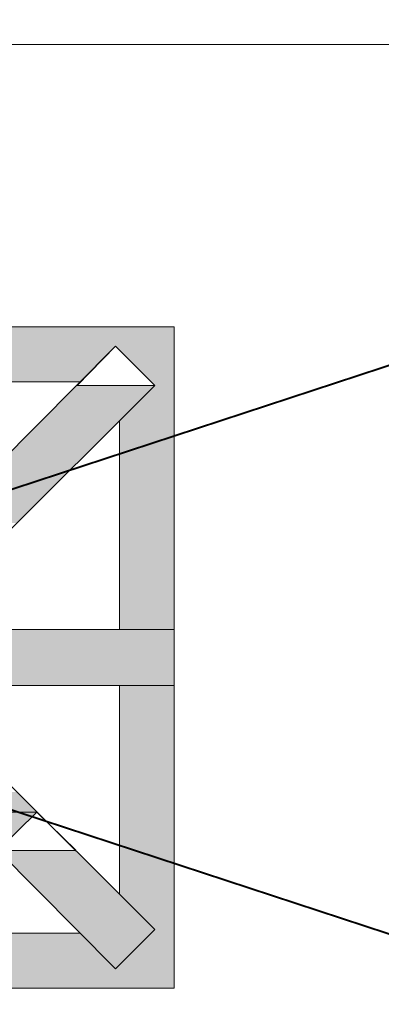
# Model space of a CAD drawing. Extents: x 3940905 to 4145695, y 925352 to 1109797.
# Tile 1026 of 1056: x 4066862 to 4067054, y 1099594 to 1100115. Entities that reach past the tile are written whole.
import ezdxf

# ---------------------------------------------------------------- set-up
doc = ezdxf.new("R2010")
doc.units = 0
doc.header["$LTSCALE"] = 750
doc.header["$MEASUREMENT"] = 0
doc.linetypes.add('DASHED', pattern=[0.75, 0.5, -0.25])
doc.layers.add('CKD Equipments', color=252, linetype='CONTINUOUS', lineweight=0)
doc.layers.add('CKD-Hood', color=1, linetype='CONTINUOUS')

msp = doc.modelspace()

# ---------------------------------------------------------------- hatches: boundary and pattern name
at = {"layer": 'CKD Equipments', "true_color": 0xffffff}
h = msp.add_hatch(color=7, dxfattribs=at)
h.paths.add_polyline_path([(4066783.92, 1099942.02), (4066944.2, 1099952.2), (4066783.92, 1099952.2)])
h.paths.add_polyline_path([(4066944.2, 1099942.02), (4066783.92, 1099942.02), (4066944.2, 1099952.2)])
h = msp.add_hatch(color=7, dxfattribs=at)
h.paths.add_polyline_path([(4066783.92, 1099923.19), (4066913.16, 1099942.02), (4066783.92, 1099942.02)])
h.paths.add_polyline_path([(4066894.33, 1099923.19), (4066783.92, 1099923.19), (4066913.16, 1099942.02)])
h = msp.add_hatch(color=7, dxfattribs=at)
h.paths.add_polyline_path([(4066934.02, 1099921.16), (4066944.2, 1099942.02), (4066913.16, 1099942.02)])
h.paths.add_polyline_path([(4066944.2, 1099921.16), (4066934.02, 1099921.16), (4066944.2, 1099942.02)])
at = {"layer": 'CKD Equipments', "true_color": 0x808080}
h = msp.add_hatch(color=8, dxfattribs=at)
h.paths.add_polyline_path([(4066850.58, 1099879.44), (4066934.02, 1099921.16), (4066892.81, 1099921.16)])
h.paths.add_polyline_path([(4066892.3, 1099879.44), (4066850.58, 1099879.44), (4066934.02, 1099921.16)])
at = {"layer": 'CKD Equipments', "true_color": 0xffffff}
h = msp.add_hatch(color=7, dxfattribs=at)
h.paths.add_polyline_path([(4066915.2, 1099902.33), (4066944.2, 1099921.16), (4066934.02, 1099921.16)])
h.paths.add_polyline_path([(4066944.2, 1099902.33), (4066915.2, 1099902.33), (4066944.2, 1099921.16)])
h = msp.add_hatch(color=7, dxfattribs=at)
h.paths.add_polyline_path([(4066915.2, 1099791.92), (4066944.2, 1099902.33), (4066915.2, 1099902.33)])
h.paths.add_polyline_path([(4066944.2, 1099791.92), (4066915.2, 1099791.92), (4066944.2, 1099902.33)])
at = {"layer": 'CKD Equipments', "true_color": 0xff0000}
h = msp.add_hatch(color=1, dxfattribs=at)
h.paths.add_polyline_path([(4066871.44, 1099859.08), (4066830.22, 1099859.08), (4066850.58, 1099879.44)])
h.paths.add_polyline_path([(4066820.05, 1099848.4), (4066871.44, 1099859.08), (4066830.22, 1099859.08)])
h.paths.add_polyline_path([(4066861.26, 1099848.4), (4066820.05, 1099848.4), (4066871.44, 1099859.08)])
at = {"layer": 'CKD Equipments', "true_color": 0x808080}
h = msp.add_hatch(color=8, dxfattribs=at)
h.paths.add_polyline_path([(4066871.44, 1099859.08), (4066892.3, 1099879.44), (4066850.58, 1099879.44)])
h.paths.add_polyline_path([(4066892.3, 1099879.44), (4066871.44, 1099859.08)], flags=16)
at = {"layer": 'CKD Equipments', "true_color": 0xff0000}
h = msp.add_hatch(color=1, dxfattribs=at)
h.paths.add_polyline_path([(4066840.4, 1099762.41), (4066892.3, 1099791.92), (4066840.4, 1099791.92)])
h.paths.add_polyline_path([(4066892.3, 1099762.41), (4066840.4, 1099762.41), (4066892.3, 1099791.92)])
at = {"layer": 'CKD Equipments', "true_color": 0x808080}
h = msp.add_hatch(color=8, dxfattribs=at)
h.paths.add_polyline_path([(4066892.3, 1099762.41), (4066944.2, 1099791.92), (4066892.3, 1099791.92)])
h.paths.add_polyline_path([(4066944.2, 1099762.41), (4066892.3, 1099762.41), (4066944.2, 1099791.92)])
at = {"layer": 'CKD Equipments', "true_color": 0xffffff}
h = msp.add_hatch(color=7, dxfattribs=at)
h.paths.add_polyline_path([(4066915.2, 1099652), (4066944.2, 1099762.41), (4066915.2, 1099762.41)])
h.paths.add_polyline_path([(4066944.2, 1099652), (4066915.2, 1099652), (4066944.2, 1099762.41)])
at = {"layer": 'CKD Equipments', "true_color": 0xff0000}
h = msp.add_hatch(color=1, dxfattribs=at)
h.paths.add_polyline_path([(4066830.22, 1099695.25), (4066861.26, 1099705.93), (4066820.05, 1099705.93)])
h.paths.add_polyline_path([(4066871.44, 1099695.25), (4066830.22, 1099695.25), (4066861.26, 1099705.93)])
at = {"layer": 'CKD Equipments', "true_color": 0x808080}
h = msp.add_hatch(color=8, dxfattribs=at)
h.paths.add_polyline_path([(4066892.81, 1099633.17), (4066892.3, 1099674.89), (4066850.58, 1099674.89)])
h.paths.add_polyline_path([(4066934.02, 1099633.17), (4066892.81, 1099633.17), (4066892.3, 1099674.89)])
at = {"layer": 'CKD Equipments', "true_color": 0xffffff}
h = msp.add_hatch(color=7, dxfattribs=at)
h.paths.add_polyline_path([(4066934.02, 1099633.17), (4066944.2, 1099652), (4066915.2, 1099652)])
h.paths.add_polyline_path([(4066944.2, 1099633.17), (4066934.02, 1099633.17), (4066944.2, 1099652)])
h = msp.add_hatch(color=7, dxfattribs=at)
h.paths.add_polyline_path([(4066783.92, 1099612.31), (4066894.33, 1099631.14), (4066783.92, 1099631.14)])
h.paths.add_polyline_path([(4066913.16, 1099612.31), (4066783.92, 1099612.31), (4066894.33, 1099631.14)])
at = {"layer": 'CKD Equipments', "true_color": 0x808080}
h = msp.add_hatch(color=8, dxfattribs=at)
h.paths.add_polyline_path([(4066913.16, 1099612.31), (4066934.02, 1099633.17), (4066892.81, 1099633.17)])
h.paths.add_polyline_path([(4066934.02, 1099633.17), (4066913.16, 1099612.31)], flags=16)
at = {"layer": 'CKD Equipments', "true_color": 0xffffff}
h = msp.add_hatch(color=7, dxfattribs=at)
h.paths.add_polyline_path([(4066913.16, 1099612.31), (4066944.2, 1099631.14), (4066932.5, 1099631.14)])
h.paths.add_polyline_path([(4066944.2, 1099612.31), (4066913.16, 1099612.31), (4066944.2, 1099631.14)])
h = msp.add_hatch(color=7, dxfattribs=at)
h.paths.add_polyline_path([(4066932.5, 1099631.14), (4066944.2, 1099633.17), (4066934.02, 1099633.17)])
h.paths.add_polyline_path([(4066944.2, 1099631.14), (4066932.5, 1099631.14), (4066944.2, 1099633.17)])
h = msp.add_hatch(color=7, dxfattribs=at)
h.paths.add_polyline_path([(4066783.92, 1099602.13), (4066944.2, 1099612.31), (4066783.92, 1099612.31)])
h.paths.add_polyline_path([(4066944.2, 1099602.13), (4066783.92, 1099602.13), (4066944.2, 1099612.31)])

# ---------------------------------------------------------------- linework, layer by layer
at = {"layer": 'CKD Equipments', "color": 252, "true_color": 0x989898}
msp.add_line((4068033.53, 1100101.79), (4066483.68, 1100101.79), dxfattribs=at)
at = {"layer": 'CKD Equipments', "color": 8, "true_color": 0x808080}
for p, q in [((4066594.14, 1099952.2), (4066944.2, 1099952.2)), ((4066944.2, 1099952.2), (4066944.2, 1099602.13)), ((4066820.05, 1099848.4), (4066913.16, 1099942.02)), ((4066913.16, 1099942.02), (4066892.81, 1099921.16)), ((4066892.81, 1099921.16), (4066913.16, 1099942.02)), ((4066913.16, 1099942.02), (4066892.81, 1099921.16)), ((4066934.02, 1099921.16), (4066913.16, 1099942.02)), ((4066913.16, 1099942.02), (4066913.16, 1099942.02)), ((4066934.02, 1099921.16), (4066913.16, 1099942.02)), ((4066913.16, 1099942.02), (4066913.16, 1099942.02)), ((4066783.92, 1099923.19), (4066894.33, 1099923.19)), ((4066840.4, 1099828.05), (4066934.02, 1099921.16)), ((4066892.81, 1099921.16), (4066934.02, 1099921.16)), ((4066915.2, 1099902.33), (4066915.2, 1099791.92)), ((4066944.2, 1099791.92), (4066840.4, 1099791.92)), ((4066944.2, 1099762.41), (4066944.2, 1099791.92)), ((4066840.4, 1099762.41), (4066944.2, 1099762.41)), ((4066915.2, 1099762.41), (4066915.2, 1099652)), ((4066840.4, 1099726.28), (4066934.02, 1099633.17)), ((4066820.05, 1099705.93), (4066913.16, 1099612.31)), ((4066871.44, 1099695.25), (4066850.58, 1099674.89)), ((4066850.58, 1099674.89), (4066871.44, 1099695.25)), ((4066871.44, 1099695.25), (4066850.58, 1099674.89)), ((4066871.44, 1099695.25), (4066871.44, 1099695.25)), ((4066892.3, 1099674.89), (4066871.44, 1099695.25)), ((4066871.44, 1099695.25), (4066871.44, 1099695.25)), ((4066850.58, 1099674.89), (4066892.3, 1099674.89)), ((4066894.33, 1099631.14), (4066783.92, 1099631.14)), ((4066783.92, 1099631.14), (4066894.33, 1099631.14)), ((4066934.02, 1099633.17), (4066913.16, 1099612.31)), ((4066944.2, 1099602.13), (4066594.14, 1099602.13))]:
    msp.add_line(p, q, dxfattribs=at)
at = {"layer": 'CKD Equipments', "color": 1, "true_color": 0xff0000}
for p, q in [((4066871.44, 1099695.25), (4066830.22, 1099695.25)), ((4066850.58, 1099674.89), (4066871.44, 1099695.25))]:
    msp.add_line(p, q, dxfattribs=at)
msp.add_solid([(4066850.58, 1099674.89), (4066871.44, 1099695.25), (4066830.22, 1099695.25)], dxfattribs=at)
at = {"layer": 'CKD-Hood', "linetype": 'DASHED', "const_width": 1}
msp.add_lwpolyline([(4064999.44, 1100306.29), (4068199.44, 1100306.29), (4068199.44, 1099256.29), (4064999.44, 1099256.29), (4064999.44, 1100306.29), (4068199.44, 1099256.29), (4064999.44, 1099256.29), (4068199.44, 1100306.29)], dxfattribs=at)

doc.saveas('drawing.dxf')
